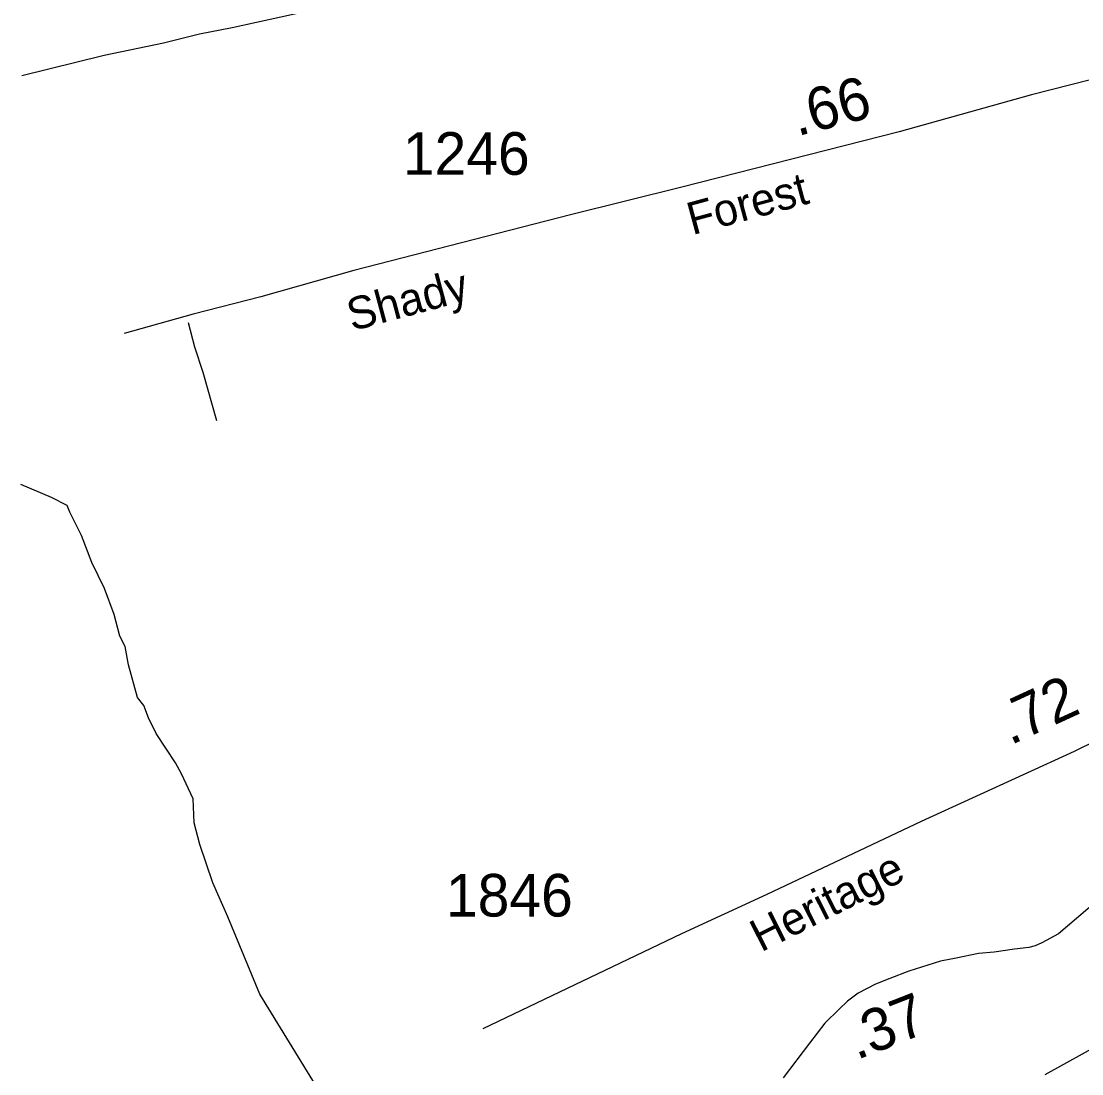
# Model space of a CAD drawing. Extents: x 2104537 to 2336408, y 34176 to 229611.
# Drawn here: x 2133644 to 2136753, y 45881 to 48966 of the extents above; entities that cross this region are included whole.
import ezdxf

# ---------------------------------------------------------------- set-up
doc = ezdxf.new("R2010")
doc.units = 0
for name, color, linetype in [('Exist Road Non-System Type 51', 7, 'Continuous'), ('Exist Road Secondary Mileage Hundredths English Label', 7, 'Continuous'), ('Exist Road Secondary Type 51 Attributed', 7, 'Continuous'), ('Exist Road Secondary Type 51 Label', 7, 'Continuous'), ('Exist Road Secondary Type 51 Number Label', 7, 'Continuous')]:
    doc.layers.add(name, color=color, linetype=linetype)

msp = doc.modelspace()

# ---------------------------------------------------------------- linework, layer by layer
at = {"layer": 'Exist Road Non-System Type 51'}
for points in [[(2134476.3, 48994.2), (2134262.7, 48947.2), (2134166.6, 48928.7), (2134060.7, 48902.2), (2133887.1, 48865.5), (2133645.5, 48806.5)], [(2134217.9, 47795), (2134177, 47936.9), (2134152.8, 48010.9), (2134134.5, 48082.7)], [(2134518, 45830.8), (2134343.3, 46114.1), (2134250.1, 46341.1), (2134205.8, 46441.1), (2134167.3, 46552.7), (2134150.8, 46616.7), (2134148.5, 46686.6), (2134114.2, 46760.5), (2134096.1, 46792.6), (2134039.7, 46878.4), (2134017.6, 46924.1), (2134003.5, 46960.1), (2133985.3, 46984.1), (2133958.9, 47079.8), (2133948.8, 47133.8), (2133932.7, 47163.6), (2133916.2, 47227.6), (2133887.8, 47303.6), (2133851.5, 47379.5), (2133821.2, 47459.1), (2133786.8, 47527), (2133779, 47547.2), (2133732.8, 47570.7), (2133642.7, 47608.6)], [(2138985.7, 47098.5), (2138824.4, 47004.1), (2137164, 46165.5), (2136644.6, 45878.1)]]:
    msp.add_lwpolyline(points, dxfattribs=at)
at = {"layer": 'Exist Road Secondary Type 51 Attributed'}
for points in [[(2137327.7, 48938.5), (2136951.6, 48838.5), (2136606.2, 48750.1), (2136218.1, 48641.7), (2135580.7, 48479.6), (2135254, 48399.2), (2134619.4, 48235.8), (2134346.2, 48158.1), (2134148.1, 48107.2), (2133946.1, 48051.1)], [(2138450.6, 47649.6), (2138320.1, 47583.4), (2138123.5, 47486), (2137825.7, 47346.2), (2137564.8, 47226.7), (2137241.3, 47072.3), (2137052, 46984), (2136730.4, 46825.9), (2136282, 46620), (2135829.9, 46406.7), (2135579.9, 46290.9), (2134997.4, 46013.2)], [(2136924.1, 46473.1), (2136883.2, 46448.6), (2136797, 46387.2), (2136684.5, 46291.5), (2136636.4, 46265), (2136616.6, 46255.6), (2136597.9, 46251), (2136555.8, 46246.3), (2136496, 46237.9), (2136450.2, 46233.4), (2136385, 46220.2), (2136339.4, 46210.8), (2136301.4, 46199.2), (2136245.7, 46181.8), (2136190.9, 46160.4), (2136148.8, 46143.9), (2136097.7, 46117.1), (2136066.7, 46093.6), (2136041.6, 46070.1), (2136000.3, 46029.3), (2135955.4, 45970.3), (2135877.8, 45868.7)]]:
    msp.add_lwpolyline(points, dxfattribs=at)

# ---------------------------------------------------------------- texts
at = {"layer": 'Exist Road Secondary Mileage Hundredths English Label'}
for s, rotation, p in [('.66', 14.44, (2135918.9, 48628.8)), ('.72', 24.6657, (2136543.8, 46843.1)), ('.37', 21.413, (2136093.2, 45920.7))]:
    msp.add_text(s, height=125, rotation=rotation, dxfattribs=at).set_placement(p)
at = {"layer": 'Exist Road Secondary Type 51 Label'}
for s, rotation, p in [('Forest', 15.1676, (2135611.3, 48339.1)), ('Shady', 15.029, (2134614, 48057.5)), ('Heritage', 26.6857, (2135812.6, 46236.2))]:
    msp.add_text(s, height=95, rotation=rotation, dxfattribs=at).set_placement(p)
at = {"layer": 'Exist Road Secondary Type 51 Number Label'}
for s, p in [('1246', (2134762.8, 48516.1)), ('1846', (2134889.2, 46341.8))]:
    msp.add_text(s, height=125, dxfattribs=at).set_placement(p)

doc.saveas('drawing.dxf')
